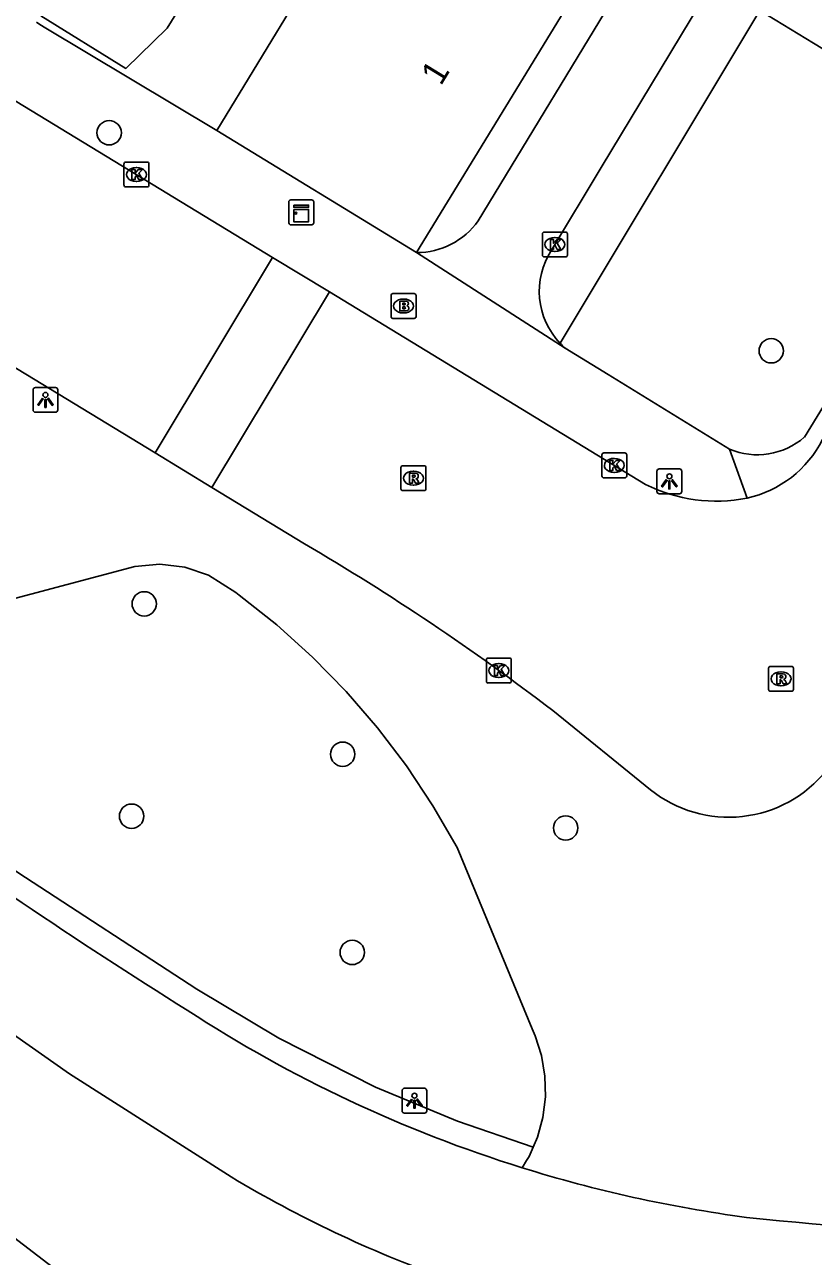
# Model space of a CAD drawing. Extents: x 158352 to 159489, y 383828 to 384597.
# Drawn here: x 158865.19 to 158896.87, y 383876.99 to 383926.48 of the extents above; entities that cross this region are included whole.
import ezdxf

# ---------------------------------------------------------------- set-up
doc = ezdxf.new("R2010")
doc.units = 0
for name, color, linetype in [('IMGEO_Berm_groen', 7, 'Continuous'), ('IMGEO_Boom', 7, 'Continuous'), ('IMGEO_Brandkraan', 7, 'Continuous'), ('IMGEO_Groenvoorziening', 7, 'Continuous'), ('IMGEO_Kast', 7, 'Continuous'), ('IMGEO_Kolk', 7, 'Continuous'), ('IMGEO_Lichtpunt', 7, 'Continuous'), ('IMGEO_Muur', 7, 'Continuous'), ('IMGEO_Pand', 7, 'Continuous'), ('IMGEO_Pand_nummerreeks', 7, 'Continuous'), ('IMGEO_Rijbaan_lokaal_open', 7, 'Continuous'), ('IMGEO_Rijbaan_regionaal_gesloten', 7, 'Continuous'), ('IMGEO_Rioolput', 7, 'Continuous'), ('IMGEO_Voetpad_open', 7, 'Continuous')]:
    doc.layers.add(name, color=color, linetype=linetype)

msp = doc.modelspace()

# ---------------------------------------------------------------- linework, layer by layer
at = {"layer": 'IMGEO_Berm_groen'}
for points in [[(158719.87, 383977.549), (158722.355, 383976.815), (158737.116, 383966.874), (158761.637, 383950.03), (158810.032, 383915.926), (158827.198, 383905.391), (158846.564, 383892.216), (158863.926, 383878.374), (158875.474, 383869.523), (158882.921, 383862.988), (158886.793, 383863.483)], [(158885.615, 383881.369), (158882.574, 383882.415), (158879.28, 383883.779), (158875.398, 383885.752), (158872.108, 383887.716), (158864.911, 383892.414), (158844.773, 383906.822)], [(158885.174, 383880.546), (158885.353, 383880.836), (158885.458, 383881.006), (158885.615, 383881.369)]]:
    msp.add_lwpolyline(points, dxfattribs=at)
at = {"layer": 'IMGEO_Boom'}
for centre in [(158868.582, 383922.131), (158895.178, 383913.371), (158869.991, 383903.204), (158877.964, 383897.162), (158869.483, 383894.672), (158886.919, 383894.198), (158878.347, 383889.198)]:
    msp.add_circle(centre, 0.489, dxfattribs=at)
at = {"layer": 'IMGEO_Brandkraan'}
for p, q in [((158879.907, 383914.744), (158879.907, 383915.596)), ((158879.982, 383915.67), (158880.834, 383915.67)), ((158880.395, 383915.45), (158880.42, 383915.45)), ((158880.908, 383915.596), (158880.908, 383914.744)), ((158880.418, 383914.89), (158880.393, 383914.89)), ((158880.834, 383914.67), (158879.982, 383914.67))]:
    msp.add_line(p, q, dxfattribs=at)
for points in [[(158879.907, 383914.744), (158879.907, 383915.596)], [(158879.982, 383915.67), (158880.834, 383915.67)], [(158880.255, 383915.37), (158880.255, 383914.97), (158880.468, 383914.97)], [(158880.486, 383915.37), (158880.255, 383915.37)], [(158880.434, 383915.289), (158880.38, 383915.289), (158880.38, 383915.213)], [(158880.908, 383915.596), (158880.908, 383914.744)], [(158880.38, 383915.213), (158880.433, 383915.213)], [(158880.442, 383915.137), (158880.38, 383915.137), (158880.38, 383915.056)], [(158880.38, 383915.056), (158880.442, 383915.056)], [(158880.834, 383914.67), (158879.982, 383914.67)]]:
    msp.add_lwpolyline(points, dxfattribs=at)
for centre, radius, start, end in [((158879.984, 383915.594), 0.0765, 91.552, 178.448), ((158879.984, 383915.594), 0.0765, 91.552, 178.448), ((158880.435, 383915.251), 0.0379, 267.8285, 90.9355), ((158880.49, 383915.225), 0.145, 59.4692, 91.5367), ((158880.515, 383915.272), 0.0922, 285.5137, 58.1501), ((158880.832, 383915.594), 0.0765, 1.552, 88.448), ((158880.832, 383915.594), 0.0765, 1.552, 88.448), ((158880.443, 383915.096), 0.0404, 269.8759, 90.5077), ((158880.474, 383915.221), 0.251, 268.6676, 293.5347), ((158880.52, 383915.08), 0.105, 301.3115, 78.989), ((158879.984, 383914.746), 0.0765, 181.552, 268.448), ((158879.984, 383914.746), 0.0765, 181.552, 268.448), ((158880.832, 383914.746), 0.0765, 271.552, 358.448), ((158880.832, 383914.746), 0.0765, 271.552, 358.448)]:
    msp.add_arc(centre, radius, start, end, dxfattribs=at)
for centre, major_axis, ratio, start_param, end_param in [((158880.394, 383915.17), (-0.387, 0.002), 0.722429, 4.712389, 7.853982), ((158880.419, 383915.17), (-0.39, 0.002), 0.717154, 1.570796, 4.712389)]:
    msp.add_ellipse(centre, major_axis=major_axis, ratio=ratio, start_param=start_param, end_param=end_param, dxfattribs=at)
at = {"layer": 'IMGEO_Groenvoorziening'}
for points in [[(158885.615, 383881.369), (158885.789, 383881.77), (158886.007, 383882.573), (158886.107, 383883.399), (158886.087, 383884.231), (158885.948, 383885.051), (158885.693, 383885.843), (158885.57, 383886.125), (158882.555, 383893.419), (158881.589, 383895.087), (158880.521, 383896.691), (158879.355, 383898.226), (158878.096, 383899.685), (158876.749, 383901.064), (158875.318, 383902.355), (158873.81, 383903.555), (158873.673, 383903.657), (158872.578, 383904.354), (158871.622, 383904.678), (158870.62, 383904.797), (158869.615, 383904.704), (158859.991, 383902.143), (158815.357, 383932.963)], [(158894.721, 383927.04), (158886.699, 383913.671)]]:
    msp.add_lwpolyline(points, dxfattribs=at)
at = {"layer": 'IMGEO_Kast'}
for p, q in [((158875.8, 383918.508), (158875.8, 383919.349)), ((158875.8, 383919.349), (158875.8, 383918.508)), ((158875.875, 383919.433), (158876.716, 383919.433)), ((158876.716, 383919.433), (158875.875, 383919.433)), ((158876.8, 383919.358), (158876.8, 383918.517)), ((158876.8, 383918.517), (158876.8, 383919.358)), ((158876.725, 383918.433), (158875.884, 383918.433)), ((158875.884, 383918.433), (158876.725, 383918.433))]:
    msp.add_line(p, q, dxfattribs=at)
for points in [[(158875.995, 383919.223), (158876.595, 383919.223), (158876.595, 383919.138), (158875.995, 383919.138), (158875.995, 383919.223)], [(158875.995, 383919.048), (158876.595, 383919.048), (158876.595, 383918.559), (158875.995, 383918.559), (158875.995, 383919.048)]]:
    msp.add_lwpolyline(points, dxfattribs=at)
msp.add_circle((158876.079, 383918.897), 0.0377, dxfattribs=at)
for centre, start, end in [((158875.878, 383919.355), 92.4484, 184.2845), ((158875.878, 383919.355), 92.4484, 184.2845), ((158876.722, 383919.355), 2.4484, 94.2845), ((158876.722, 383919.355), 2.4484, 94.2845), ((158875.878, 383918.511), 182.4484, 274.2845), ((158875.878, 383918.511), 182.4484, 274.2845), ((158876.722, 383918.511), 272.4484, 4.2845), ((158876.722, 383918.511), 272.4484, 4.2845)]:
    msp.add_arc(centre, 0.0779, start, end, dxfattribs=at)
at = {"layer": 'IMGEO_Kolk'}
for p, q in [((158869.178, 383920.027), (158869.178, 383920.879)), ((158869.253, 383920.953), (158870.105, 383920.953)), ((158869.666, 383920.733), (158869.691, 383920.733)), ((158870.179, 383920.879), (158870.179, 383920.027)), ((158870.105, 383919.953), (158869.253, 383919.953)), ((158869.689, 383920.173), (158869.664, 383920.173)), ((158885.987, 383917.217), (158885.987, 383918.069)), ((158886.062, 383918.143), (158886.914, 383918.143)), ((158886.475, 383917.923), (158886.5, 383917.923)), ((158886.988, 383918.069), (158886.988, 383917.217)), ((158886.498, 383917.363), (158886.473, 383917.363)), ((158886.914, 383917.143), (158886.062, 383917.143)), ((158888.374, 383908.341), (158888.374, 383909.193)), ((158888.449, 383909.267), (158889.301, 383909.267)), ((158888.862, 383909.047), (158888.887, 383909.047)), ((158889.375, 383909.193), (158889.375, 383908.341)), ((158888.885, 383908.487), (158888.86, 383908.487)), ((158889.301, 383908.267), (158888.449, 383908.267)), ((158883.734, 383900.098), (158883.734, 383900.95)), ((158883.809, 383901.024), (158884.661, 383901.024)), ((158884.735, 383900.95), (158884.735, 383900.098)), ((158884.222, 383900.804), (158884.247, 383900.804)), ((158884.661, 383900.024), (158883.809, 383900.024)), ((158884.245, 383900.244), (158884.22, 383900.244))]:
    msp.add_line(p, q, dxfattribs=at)
for points in [[(158869.178, 383920.027), (158869.178, 383920.879)], [(158869.253, 383920.953), (158870.105, 383920.953)], [(158870.179, 383920.879), (158870.179, 383920.027)], [(158869.499, 383920.653), (158869.622, 383920.653), (158869.622, 383920.502), (158869.752, 383920.653), (158869.916, 383920.653), (158869.77, 383920.502), (158869.923, 383920.253), (158869.771, 383920.253), (158869.686, 383920.417), (158869.622, 383920.35), (158869.622, 383920.253), (158869.499, 383920.253), (158869.499, 383920.653)], [(158870.105, 383919.953), (158869.253, 383919.953)], [(158885.987, 383917.217), (158885.987, 383918.069)], [(158886.062, 383918.143), (158886.914, 383918.143)], [(158886.308, 383917.843), (158886.431, 383917.843), (158886.431, 383917.692), (158886.561, 383917.843), (158886.725, 383917.843), (158886.579, 383917.692), (158886.732, 383917.443), (158886.58, 383917.443), (158886.495, 383917.607), (158886.431, 383917.54), (158886.431, 383917.443), (158886.308, 383917.443), (158886.308, 383917.843)], [(158886.988, 383918.069), (158886.988, 383917.217)], [(158886.914, 383917.143), (158886.062, 383917.143)], [(158888.374, 383908.341), (158888.374, 383909.193)], [(158888.449, 383909.267), (158889.301, 383909.267)], [(158888.695, 383908.967), (158888.818, 383908.967), (158888.818, 383908.816), (158888.948, 383908.967), (158889.112, 383908.967), (158888.966, 383908.816), (158889.119, 383908.567), (158888.967, 383908.567), (158888.882, 383908.731), (158888.818, 383908.664), (158888.818, 383908.567), (158888.695, 383908.567), (158888.695, 383908.967)], [(158889.375, 383909.193), (158889.375, 383908.341)], [(158889.301, 383908.267), (158888.449, 383908.267)], [(158883.734, 383900.098), (158883.734, 383900.95)], [(158883.809, 383901.024), (158884.661, 383901.024)], [(158884.735, 383900.95), (158884.735, 383900.098)], [(158884.055, 383900.724), (158884.178, 383900.724), (158884.178, 383900.573), (158884.308, 383900.724), (158884.472, 383900.724), (158884.326, 383900.573), (158884.479, 383900.324), (158884.327, 383900.324), (158884.242, 383900.488), (158884.178, 383900.421), (158884.178, 383900.324), (158884.055, 383900.324), (158884.055, 383900.724)], [(158884.661, 383900.024), (158883.809, 383900.024)]]:
    msp.add_lwpolyline(points, dxfattribs=at)
for centre, start, end in [((158869.255, 383920.877), 91.552, 178.448), ((158869.255, 383920.877), 91.552, 178.448), ((158870.103, 383920.877), 1.552, 88.448), ((158870.103, 383920.877), 1.552, 88.448), ((158869.255, 383920.029), 181.552, 268.448), ((158869.255, 383920.029), 181.552, 268.448), ((158870.103, 383920.029), 271.552, 358.448), ((158870.103, 383920.029), 271.552, 358.448), ((158886.064, 383918.067), 91.552, 178.448), ((158886.064, 383918.067), 91.552, 178.448), ((158886.912, 383918.067), 1.552, 88.448), ((158886.912, 383918.067), 1.552, 88.448), ((158886.064, 383917.219), 181.552, 268.448), ((158886.064, 383917.219), 181.552, 268.448), ((158886.912, 383917.219), 271.552, 358.448), ((158886.912, 383917.219), 271.552, 358.448), ((158888.451, 383909.191), 91.552, 178.448), ((158888.451, 383909.191), 91.552, 178.448), ((158889.299, 383909.191), 1.552, 88.448), ((158889.299, 383909.191), 1.552, 88.448), ((158888.451, 383908.343), 181.552, 268.448), ((158888.451, 383908.343), 181.552, 268.448), ((158889.299, 383908.343), 271.552, 358.448), ((158889.299, 383908.343), 271.552, 358.448), ((158883.811, 383900.948), 91.552, 178.448), ((158883.811, 383900.948), 91.552, 178.448), ((158884.659, 383900.948), 1.552, 88.448), ((158884.659, 383900.948), 1.552, 88.448), ((158883.811, 383900.1), 181.552, 268.448), ((158883.811, 383900.1), 181.552, 268.448), ((158884.659, 383900.1), 271.552, 358.448), ((158884.659, 383900.1), 271.552, 358.448)]:
    msp.add_arc(centre, 0.0765, start, end, dxfattribs=at)
for centre, major_axis, ratio, start_param, end_param in [((158869.665, 383920.453), (-0.387, 0.002), 0.722429, 4.712389, 7.853982), ((158869.69, 383920.453), (-0.39, 0.002), 0.717154, 1.570796, 4.712389), ((158886.474, 383917.643), (-0.387, 0.002), 0.722429, 4.712389, 7.853982), ((158886.499, 383917.643), (-0.39, 0.002), 0.717154, 1.570796, 4.712389), ((158888.861, 383908.767), (-0.387, 0.002), 0.722429, 4.712389, 7.853982), ((158888.886, 383908.767), (-0.39, 0.002), 0.717154, 1.570796, 4.712389), ((158884.221, 383900.524), (-0.387, 0.002), 0.722429, 4.712389, 7.853982), ((158884.246, 383900.524), (-0.39, 0.002), 0.717154, 1.570796, 4.712389)]:
    msp.add_ellipse(centre, major_axis=major_axis, ratio=ratio, start_param=start_param, end_param=end_param, dxfattribs=at)
at = {"layer": 'IMGEO_Lichtpunt'}
for p, q in [((158866.426, 383911.897), (158865.618, 383911.897)), ((158866.426, 383911.897), (158865.618, 383911.897)), ((158865.524, 383911.802), (158865.524, 383910.995)), ((158865.524, 383911.802), (158865.524, 383910.995)), ((158866.52, 383910.995), (158866.52, 383911.802)), ((158866.52, 383910.995), (158866.52, 383911.802)), ((158865.618, 383910.901), (158866.426, 383910.901)), ((158865.618, 383910.901), (158866.426, 383910.901)), ((158890.588, 383908.53), (158890.588, 383907.723)), ((158890.588, 383908.53), (158890.588, 383907.723)), ((158891.49, 383908.625), (158890.682, 383908.625)), ((158891.49, 383908.625), (158890.682, 383908.625)), ((158891.584, 383907.723), (158891.584, 383908.53)), ((158891.584, 383907.723), (158891.584, 383908.53)), ((158890.682, 383907.629), (158891.49, 383907.629)), ((158890.682, 383907.629), (158891.49, 383907.629)), ((158880.347, 383883.644), (158880.347, 383882.837)), ((158880.347, 383883.644), (158880.347, 383882.837)), ((158881.249, 383883.739), (158880.441, 383883.739)), ((158881.249, 383883.739), (158880.441, 383883.739)), ((158881.343, 383882.837), (158881.343, 383883.644)), ((158881.343, 383882.837), (158881.343, 383883.644)), ((158880.441, 383882.743), (158881.249, 383882.743)), ((158880.441, 383882.743), (158881.249, 383882.743))]:
    msp.add_line(p, q, dxfattribs=at)
for points in [[(158865.898, 383911.466), (158865.937, 383911.438), (158865.749, 383911.176), (158865.711, 383911.203), (158865.898, 383911.466)], [(158866, 383911.418), (158866.047, 383911.418), (158866.047, 383911.096), (158866, 383911.096), (158866, 383911.418)], [(158866.11, 383911.438), (158866.148, 383911.465), (158866.335, 383911.203), (158866.296, 383911.175), (158866.11, 383911.438)], [(158890.962, 383908.194), (158891.001, 383908.166), (158890.813, 383907.904), (158890.775, 383907.931), (158890.962, 383908.194)], [(158891.064, 383908.146), (158891.111, 383908.146), (158891.111, 383907.824), (158891.064, 383907.824), (158891.064, 383908.146)], [(158891.174, 383908.166), (158891.212, 383908.193), (158891.399, 383907.931), (158891.36, 383907.903), (158891.174, 383908.166)], [(158880.721, 383883.308), (158880.76, 383883.28), (158880.572, 383883.018), (158880.534, 383883.045), (158880.721, 383883.308)], [(158880.823, 383883.26), (158880.87, 383883.26), (158880.87, 383882.938), (158880.823, 383882.938), (158880.823, 383883.26)], [(158880.933, 383883.28), (158880.971, 383883.307), (158881.158, 383883.045), (158881.119, 383883.017), (158880.933, 383883.28)]]:
    msp.add_lwpolyline(points, dxfattribs=at)
for centre in [(158866.023, 383911.6), (158891.087, 383908.328), (158880.846, 383883.442)]:
    msp.add_circle(centre, 0.0994, dxfattribs=at)
for centre, start, end in [((158865.618, 383911.802), 90, 180), ((158865.618, 383911.802), 90, 180), ((158866.426, 383911.802), 0, 90), ((158866.426, 383911.802), 0, 90), ((158865.618, 383910.995), 180, 270), ((158865.618, 383910.995), 180, 270), ((158866.426, 383910.995), 270, 0), ((158866.426, 383910.995), 270, 360), ((158890.682, 383908.53), 90, 180), ((158890.682, 383908.53), 90, 180), ((158891.49, 383908.53), 0, 90), ((158891.49, 383908.53), 0, 90), ((158890.682, 383907.723), 180, 270), ((158890.682, 383907.723), 180, 270), ((158891.49, 383907.723), 270, 0), ((158891.49, 383907.723), 270, 360), ((158880.441, 383883.644), 90, 180), ((158880.441, 383883.644), 90, 180), ((158881.249, 383883.644), 0, 90), ((158881.249, 383883.644), 0, 90), ((158880.441, 383882.837), 180, 270), ((158880.441, 383882.837), 180, 270), ((158881.249, 383882.837), 270, 0), ((158881.249, 383882.837), 270, 360)]:
    msp.add_arc(centre, 0.0946, start, end, dxfattribs=at)
at = {"layer": 'IMGEO_Muur'}
msp.add_lwpolyline([(158865.975, 383926.38), (158872.913, 383922.218)], dxfattribs=at)
at = {"layer": 'IMGEO_Pand'}
for points in [[(158879.501, 383933.053), (158872.913, 383922.218)], [(158865.831, 383926.832), (158869.25, 383924.717), (158870.908, 383926.334), (158872.679, 383929.198), (158873.335, 383930.987), (158871.744, 383932.047)], [(158880.931, 383917.315), (158887.551, 383928.166)], [(158872.913, 383922.218), (158880.931, 383917.315)]]:
    msp.add_lwpolyline(points, dxfattribs=at)
at = {"layer": 'IMGEO_Rijbaan_lokaal_open'}
for points in [[(158875.147, 383917.123), (158849.664, 383932.637), (158828.048, 383945.782)], [(158870.424, 383909.269), (158823.283, 383937.959)], [(158870.424, 383909.269), (158875.147, 383917.123)], [(158877.427, 383915.735), (158875.147, 383917.123)], [(158877.427, 383915.735), (158872.704, 383907.882)], [(158890.133, 383907.999), (158877.427, 383915.735)], [(158872.704, 383907.882), (158870.424, 383909.269)], [(158872.704, 383907.882), (158876.427, 383905.616)], [(158886.398, 383898.915), (158890.327, 383895.734)]]:
    msp.add_lwpolyline(points, dxfattribs=at)
for centre, radius, start, end in [((158893.258, 383911.812), 4.459, 282.2662, 333.2297), ((158892.969, 383913.706), 6.373, 243.5736, 281.1799), ((158828.383, 383823.358), 95.261, 52.48173, 59.7122), ((158893.47, 383899.658), 5.028, 231.3087, 321.3183)]:
    msp.add_arc(centre, radius, start, end, dxfattribs=at)
at = {"layer": 'IMGEO_Rijbaan_regionaal_gesloten'}
msp.add_lwpolyline([(158873.481, 383880.176), (158866.99, 383884.325), (158854.381, 383893.171), (158833.265, 383908.44)], dxfattribs=at)
for centre, radius, start, end in [((158984.052, 384066.632), 211.969, 233.71643, 237.9984), ((158901.344, 383932.383), 54.301, 236.9379, 252.6758), ((158898.815, 383922.595), 49.408, 239.1533, 250.1209), ((158901.354, 383932.383), 54.303, 252.665, 262.4201), ((158905.106, 383977.745), 99.79, 263.72043, 275.83898)]:
    msp.add_arc(centre, radius, start, end, dxfattribs=at)
at = {"layer": 'IMGEO_Rioolput'}
for p, q in [((158880.304, 383907.826), (158880.304, 383908.678)), ((158880.379, 383908.752), (158881.231, 383908.752)), ((158880.792, 383908.532), (158880.817, 383908.532)), ((158881.305, 383908.678), (158881.305, 383907.826)), ((158880.815, 383907.972), (158880.79, 383907.972)), ((158881.231, 383907.752), (158880.379, 383907.752)), ((158895.07, 383899.766), (158895.07, 383900.618)), ((158895.145, 383900.692), (158895.997, 383900.692)), ((158895.558, 383900.472), (158895.583, 383900.472)), ((158896.071, 383900.618), (158896.071, 383899.766)), ((158895.997, 383899.692), (158895.145, 383899.692)), ((158895.581, 383899.912), (158895.556, 383899.912))]:
    msp.add_line(p, q, dxfattribs=at)
for points in [[(158880.304, 383907.826), (158880.304, 383908.678)], [(158880.379, 383908.752), (158881.231, 383908.752)], [(158880.893, 383908.45), (158880.641, 383908.452), (158880.641, 383908.052)], [(158880.819, 383908.371), (158880.765, 383908.371), (158880.765, 383908.29)], [(158881.305, 383908.678), (158881.305, 383907.826)], [(158880.641, 383908.052), (158880.765, 383908.052), (158880.765, 383908.214), (158880.776, 383908.214)], [(158880.765, 383908.29), (158880.817, 383908.29)], [(158880.823, 383908.185), (158880.894, 383908.052), (158881.034, 383908.052), (158880.969, 383908.178)], [(158881.231, 383907.752), (158880.379, 383907.752)], [(158895.07, 383899.766), (158895.07, 383900.618)], [(158895.145, 383900.692), (158895.997, 383900.692)], [(158896.071, 383900.618), (158896.071, 383899.766)], [(158895.659, 383900.39), (158895.407, 383900.392), (158895.407, 383899.992)], [(158895.407, 383899.992), (158895.531, 383899.992), (158895.531, 383900.154), (158895.542, 383900.154)], [(158895.585, 383900.311), (158895.531, 383900.311), (158895.531, 383900.23)], [(158895.531, 383900.23), (158895.583, 383900.23)], [(158895.589, 383900.125), (158895.66, 383899.992), (158895.8, 383899.992), (158895.735, 383900.118)], [(158895.997, 383899.692), (158895.145, 383899.692)]]:
    msp.add_lwpolyline(points, dxfattribs=at)
for centre, radius, start, end in [((158880.381, 383908.676), 0.0765, 91.552, 178.448), ((158880.381, 383908.676), 0.0765, 91.552, 178.448), ((158880.825, 383908.275), 0.0964, 77.0061, 93.1865), ((158880.839, 383908.332), 0.0378, 276.6634, 79.6772), ((158880.892, 383908.34), 0.109, 350.3612, 89.416), ((158881.229, 383908.676), 0.0765, 1.552, 88.448), ((158881.229, 383908.676), 0.0765, 1.552, 88.448), ((158880.775, 383908.161), 0.0533, 26.0293, 88.6989), ((158880.801, 383908.479), 0.19, 274.7715, 282.9687), ((158880.89, 383908.34), 0.112, 277.5842, 350.9817), ((158880.874, 383908.125), 0.108, 29.5134, 73.7905), ((158880.381, 383907.828), 0.0765, 181.552, 268.448), ((158880.381, 383907.828), 0.0765, 181.552, 268.448), ((158881.229, 383907.828), 0.0765, 271.552, 358.448), ((158881.229, 383907.828), 0.0765, 271.552, 358.448), ((158895.147, 383900.616), 0.0765, 91.552, 178.448), ((158895.147, 383900.616), 0.0765, 91.552, 178.448), ((158895.995, 383900.616), 0.0765, 1.552, 88.448), ((158895.995, 383900.616), 0.0765, 1.552, 88.448), ((158895.541, 383900.101), 0.0533, 26.0293, 88.6989), ((158895.567, 383900.419), 0.19, 274.7715, 282.9687), ((158895.591, 383900.215), 0.0964, 77.0061, 93.1865), ((158895.605, 383900.272), 0.0378, 276.6634, 79.6772), ((158895.658, 383900.28), 0.109, 350.3612, 89.416), ((158895.656, 383900.28), 0.112, 277.5842, 350.9817), ((158895.64, 383900.065), 0.108, 29.5134, 73.7905), ((158895.147, 383899.768), 0.0765, 181.552, 268.448), ((158895.147, 383899.768), 0.0765, 181.552, 268.448), ((158895.995, 383899.768), 0.0765, 271.552, 358.448), ((158895.995, 383899.768), 0.0765, 271.552, 358.448)]:
    msp.add_arc(centre, radius, start, end, dxfattribs=at)
for centre, major_axis, ratio, start_param, end_param in [((158880.791, 383908.252), (-0.387, 0.002), 0.722429, 4.712389, 7.853982), ((158880.816, 383908.252), (-0.39, 0.002), 0.717154, 1.570796, 4.712389), ((158895.557, 383900.192), (-0.387, 0.002), 0.722429, 4.712389, 7.853982), ((158895.582, 383900.192), (-0.39, 0.002), 0.717154, 1.570796, 4.712389)]:
    msp.add_ellipse(centre, major_axis=major_axis, ratio=ratio, start_param=start_param, end_param=end_param, dxfattribs=at)
at = {"layer": 'IMGEO_Voetpad_open'}
for points in [[(158906.428, 383959.075), (158907.345, 383958.034), (158883.405, 383918.597)], [(158886.353, 383917.416), (158888.348, 383920.729), (158892.737, 383928.015), (158892.838, 383928.183), (158894.721, 383927.04)], [(158894.721, 383927.04), (158896.872, 383925.735), (158903.687, 383921.597), (158903.563, 383921.395), (158896.508, 383909.897)], [(158872.913, 383922.218), (158865.975, 383926.38), (158865.759, 383926.51), (158865.658, 383926.571)], [(158880.931, 383917.315), (158886.902, 383913.477)], [(158886.902, 383913.477), (158888.633, 383912.412), (158893.501, 383909.418)], [(158893.501, 383909.418), (158894.205, 383907.454)]]:
    msp.add_lwpolyline(points, dxfattribs=at)
for centre, radius, start, end in [((158880.938, 383920.33), 3.015, 269.8662, 324.9192), ((158888.893, 383915.762), 3.031, 146.9299, 223.6273), ((158888.547, 383915.401), 2.532, 223.1195, 229.4779), ((158894.617, 383912.087), 2.893, 247.3017, 310.8001)]:
    msp.add_arc(centre, radius, start, end, dxfattribs=at)

# ---------------------------------------------------------------- texts
at = {"layer": 'IMGEO_Pand_nummerreeks'}
msp.add_text('1', height=1, rotation=58.5403, dxfattribs=at).set_placement((158881.906, 383923.988))

doc.saveas('drawing.dxf')
